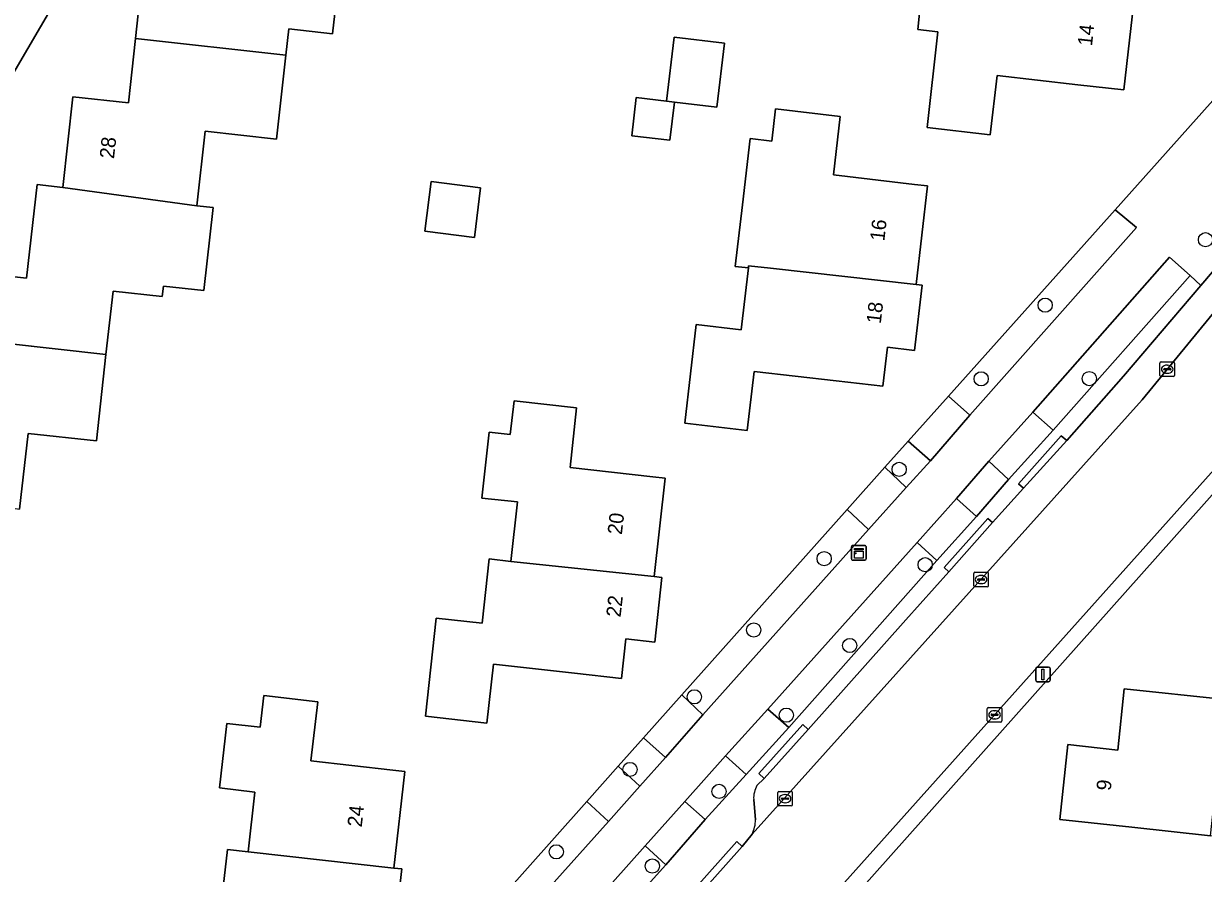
# Model space of a CAD drawing. Extents: x 162396 to 163643, y 386452 to 387406.
# Drawn here: x 162894.1 to 162975.2, y 386647.4 to 386705.8 of the extents above; entities that cross this region are included whole.
import ezdxf

# ---------------------------------------------------------------- set-up
doc = ezdxf.new("R2010")
doc.units = 0
for name, color, linetype in [('IMGEO_Boom', 7, 'Continuous'), ('IMGEO_Erf', 7, 'Continuous'), ('IMGEO_Groenvoorziening', 7, 'Continuous'), ('IMGEO_Kast', 7, 'Continuous'), ('IMGEO_Kolk', 7, 'Continuous'), ('IMGEO_Lichtmast', 7, 'Continuous'), ('IMGEO_Pand', 7, 'Continuous'), ('IMGEO_Pand_nummerreeks', 7, 'Continuous'), ('IMGEO_Parkeervlak_open', 7, 'Continuous'), ('IMGEO_Rijbaan_lokaal_gesloten', 7, 'Continuous'), ('IMGEO_Voetpad_open', 7, 'Continuous')]:
    doc.layers.add(name, color=color, linetype=linetype)

msp = doc.modelspace()

# ---------------------------------------------------------------- linework, layer by layer
at = {"layer": 'IMGEO_Boom'}
for centre in [(162975.387, 386690.945), (162964.357, 386686.446), (162959.957, 386681.376), (162967.397, 386681.392), (162954.316, 386675.145), (162949.158, 386669.006), (162956.105, 386668.588), (162944.313, 386664.099), (162950.919, 386663.033), (162940.228, 386659.5), (162946.556, 386658.242), (162935.802, 386654.506), (162941.928, 386652.993), (162930.731, 386648.837), (162937.337, 386647.859)]:
    msp.add_circle(centre, 0.489, dxfattribs=at)
at = {"layer": 'IMGEO_Erf'}
for points in [[(162932.823, 386652.31), (162934.978, 386654.725), (162936.722, 386656.679), (162939.36, 386659.635), (162950.734, 386672.38), (162953.337, 386675.295), (162954.931, 386677.078), (162957.707, 386680.182), (162969.169, 386692.999), (162984.352, 386710.007), (162921.76, 386750), (162921.361, 386750.255), (162921.212, 386750), (162863.497, 386651.323), (162799.834, 386651.914)], [(162889.986, 386688.788), (162894.3, 386688.308), (162895.015, 386694.741), (162896.789, 386694.543), (162897.484, 386700.786), (162901.299, 386700.37), (162901.78, 386704.782), (162902.268, 386709.253)], [(162970.552, 386708.103), (162969.775, 386701.249), (162966.596, 386701.61), (162961.048, 386702.239), (162960.586, 386698.168), (162956.239, 386698.661), (162956.986, 386705.244), (162955.602, 386705.401), (162956.024, 386709.48)], [(162915.627, 386707.721), (162915.343, 386705.114), (162912.325, 386705.443), (162912.13, 386703.652), (162911.498, 386697.858), (162906.571, 386698.405), (162906.001, 386693.285), (162907.124, 386693.16), (162906.489, 386687.452), (162903.703, 386687.762), (162903.622, 386687.03), (162900.242, 386687.406), (162899.758, 386683.052), (162899.096, 386677.104), (162894.395, 386677.626), (162893.815, 386672.414)], [(162977.672, 386675.435), (162977.601, 386675.367), (162977.533, 386675.295), (162901.825, 386590.308), (162900.492, 386588.81)], [(162883.647, 386597.143), (162884.974, 386598.604), (162885.003, 386598.636), (162889.39, 386603.515), (162890.662, 386604.943), (162895.681, 386610.578), (162896.558, 386611.562), (162900.106, 386615.545), (162900.73, 386616.245), (162900.912, 386616.449), (162901.495, 386617.103), (162903.491, 386619.344), (162904.19, 386620.128), (162916.621, 386634.093), (162920.395, 386638.338), (162932.823, 386652.31)]]:
    msp.add_lwpolyline(points, dxfattribs=at)
for points in [[(162936.233, 386700.719), (162938.32, 386700.477), (162938.85, 386704.888), (162942.305, 386704.472), (162941.774, 386700.054), (162938.857, 386700.411), (162938.553, 386697.793), (162935.929, 386698.098)], [(162944.066, 386697.904), (162945.549, 386697.732), (162945.806, 386699.946), (162950.259, 386699.43), (162949.792, 386695.4), (162955.382, 386694.753), (162956.276, 386694.649), (162955.488, 386687.856), (162955.897, 386687.809), (162955.378, 386683.332), (162953.512, 386683.549), (162953.2, 386680.862), (162949.972, 386681.236), (162944.341, 386681.888), (162943.87, 386677.818), (162939.566, 386678.317), (162940.354, 386685.115), (162943.453, 386684.755), (162943.946, 386689.002), (162943.045, 386689.101), (162943.538, 386693.351)], [(162922.118, 386694.951), (162925.523, 386694.526), (162925.095, 386691.104), (162921.691, 386691.529)], [(162926.114, 386677.714), (162927.566, 386677.552), (162927.824, 386679.862), (162932.133, 386679.381), (162931.676, 386675.281), (162937.372, 386674.646), (162938.216, 386674.552), (162937.46, 386667.773), (162937.997, 386667.713), (162937.501, 386663.263), (162935.519, 386663.484), (162935.216, 386660.772), (162931.987, 386661.132), (162926.406, 386661.754), (162925.954, 386657.698), (162921.726, 386658.169), (162922.478, 386664.911), (162925.632, 386664.559), (162926.126, 386668.987), (162927.601, 386668.822), (162928.056, 386672.904), (162925.609, 386673.177)], [(162970.331, 386650.525), (162965.359, 386651.06), (162965.914, 386656.213), (162969.348, 386655.843), (162969.802, 386660.059), (162976.732, 386659.312), (162981.079, 386658.844), (162981.425, 386662.05), (162981.673, 386662.023), (162981.578, 386661.141), (162988.064, 386660.443), (162988.165, 386661.384), (162988.585, 386661.339), (162988.434, 386659.936), (162991.333, 386659.624), (162990.563, 386652.481), (162987.591, 386652.801), (162987.149, 386648.699), (162986.814, 386648.735), (162987.026, 386650.696), (162983.891, 386651.034), (162983.681, 386649.087), (162975.723, 386649.944)], [(162908.066, 386657.672), (162910.362, 386657.41), (162910.61, 386659.584), (162914.322, 386659.16), (162913.857, 386655.093), (162919.479, 386654.45), (162920.323, 386654.354), (162919.565, 386647.726), (162920.108, 386647.664), (162919.589, 386643.119), (162917.474, 386643.361), (162917.166, 386640.66), (162913.937, 386641.029), (162908.42, 386641.659), (162907.962, 386637.653), (162903.65, 386638.145), (162904.432, 386644.98), (162907.612, 386644.617), (162908.112, 386648.99), (162909.535, 386648.827), (162910.007, 386652.953), (162907.559, 386653.233)]]:
    msp.add_lwpolyline(points, close=True, dxfattribs=at)
at = {"layer": 'IMGEO_Groenvoorziening'}
for points in [[(162959.175, 386678.871), (162970.648, 386691.781), (162969.169, 386692.999), (162957.707, 386680.182)], [(162964.913, 386677.848), (162974.326, 386688.48), (162972.906, 386689.751), (162963.515, 386679.089)], [(162954.803, 386673.905), (162956.475, 386675.744), (162954.931, 386677.078), (162953.337, 386675.295)], [(162959.642, 386671.903), (162961.842, 386674.441), (162960.493, 386675.712), (162958.253, 386673.154)], [(162940.82, 386658.259), (162952.213, 386671.018), (162950.734, 386672.38), (162939.36, 386659.635)], [(162946.729, 386657.396), (162956.901, 386668.876), (162955.562, 386670.116), (162945.28, 386658.656)], [(162936.479, 386653.363), (162938.239, 386655.321), (162936.722, 386656.679), (162934.978, 386654.725)], [(162940.979, 386651.052), (162943.799, 386654.15), (162942.37, 386655.44), (162939.58, 386652.293)], [(162921.874, 386637.026), (162934.318, 386650.935), (162932.823, 386652.31), (162920.395, 386638.338)], [(162927.726, 386636.224), (162938.258, 386647.935), (162936.849, 386649.255), (162926.356, 386637.484)]]:
    msp.add_lwpolyline(points, close=True, dxfattribs=at)
at = {"layer": 'IMGEO_Kast'}
for p, q in [((162951.041, 386668.984), (162951.041, 386669.825)), ((162951.041, 386669.825), (162951.041, 386668.984)), ((162951.116, 386669.909), (162951.957, 386669.909)), ((162951.957, 386669.909), (162951.116, 386669.909)), ((162952.041, 386669.834), (162952.041, 386668.993)), ((162952.041, 386668.993), (162952.041, 386669.834)), ((162951.966, 386668.909), (162951.125, 386668.909)), ((162951.125, 386668.909), (162951.966, 386668.909))]:
    msp.add_line(p, q, dxfattribs=at)
for points in [[(162951.236, 386669.699), (162951.836, 386669.699), (162951.836, 386669.614), (162951.236, 386669.614), (162951.236, 386669.699)], [(162951.236, 386669.524), (162951.836, 386669.524), (162951.836, 386669.035), (162951.236, 386669.035), (162951.236, 386669.524)]]:
    msp.add_lwpolyline(points, dxfattribs=at)
msp.add_circle((162951.32, 386669.373), 0.0377, dxfattribs=at)
for centre, start, end in [((162951.119, 386669.831), 92.4484, 184.28452), ((162951.119, 386669.831), 92.4484, 184.28452), ((162951.963, 386669.831), 2.4484, 94.28452), ((162951.963, 386669.831), 2.4484, 94.28452), ((162951.119, 386668.987), 182.4484, 274.28452), ((162951.119, 386668.987), 182.4484, 274.28452), ((162951.963, 386668.987), 272.4484, 4.28452), ((162951.963, 386668.987), 272.4484, 4.28452)]:
    msp.add_arc(centre, 0.0779, start, end, dxfattribs=at)
at = {"layer": 'IMGEO_Kolk'}
for p, q in [((162972.255, 386681.609), (162972.255, 386682.461)), ((162972.33, 386682.535), (162973.182, 386682.535)), ((162972.514, 386682.029), (162972.514, 386682.041)), ((162972.952, 386681.992), (162972.554, 386681.992)), ((162972.557, 386682.078), (162972.955, 386682.078)), ((162972.743, 386682.315), (162972.768, 386682.315)), ((162972.998, 386682.041), (162972.998, 386682.029)), ((162973.256, 386682.461), (162973.256, 386681.609)), ((162973.182, 386681.535), (162972.33, 386681.535)), ((162972.766, 386681.755), (162972.741, 386681.755)), ((162959.449, 386667.143), (162959.449, 386667.995)), ((162959.524, 386668.069), (162960.376, 386668.069)), ((162959.708, 386667.563), (162959.708, 386667.575)), ((162960.146, 386667.526), (162959.748, 386667.526)), ((162959.751, 386667.612), (162960.149, 386667.612)), ((162959.937, 386667.849), (162959.962, 386667.849)), ((162960.192, 386667.575), (162960.192, 386667.563)), ((162960.45, 386667.995), (162960.45, 386667.143)), ((162960.376, 386667.069), (162959.524, 386667.069)), ((162959.96, 386667.289), (162959.935, 386667.289)), ((162960.381, 386657.839), (162960.381, 386658.691)), ((162960.456, 386658.765), (162961.308, 386658.765)), ((162960.869, 386658.545), (162960.894, 386658.545)), ((162961.382, 386658.691), (162961.382, 386657.839)), ((162961.308, 386657.765), (162960.456, 386657.765)), ((162960.64, 386658.259), (162960.64, 386658.271)), ((162961.078, 386658.222), (162960.68, 386658.222)), ((162960.683, 386658.308), (162961.081, 386658.308)), ((162960.892, 386657.985), (162960.867, 386657.985)), ((162961.124, 386658.271), (162961.124, 386658.259)), ((162945.967, 386652.072), (162945.967, 386652.924)), ((162946.042, 386652.998), (162946.894, 386652.998)), ((162946.455, 386652.778), (162946.48, 386652.778)), ((162946.968, 386652.924), (162946.968, 386652.072)), ((162946.894, 386651.998), (162946.042, 386651.998)), ((162946.226, 386652.492), (162946.226, 386652.504)), ((162946.664, 386652.455), (162946.266, 386652.455)), ((162946.269, 386652.541), (162946.667, 386652.541)), ((162946.478, 386652.218), (162946.453, 386652.218)), ((162946.71, 386652.504), (162946.71, 386652.492))]:
    msp.add_line(p, q, dxfattribs=at)
for points in [[(162972.255, 386681.609), (162972.255, 386682.461)], [(162972.33, 386682.535), (162973.182, 386682.535)], [(162973.256, 386682.461), (162973.256, 386681.609)], [(162973.182, 386681.535), (162972.33, 386681.535)], [(162959.449, 386667.143), (162959.449, 386667.995)], [(162959.524, 386668.069), (162960.376, 386668.069)], [(162960.45, 386667.995), (162960.45, 386667.143)], [(162960.376, 386667.069), (162959.524, 386667.069)], [(162960.381, 386657.839), (162960.381, 386658.691)], [(162960.456, 386658.765), (162961.308, 386658.765)], [(162961.382, 386658.691), (162961.382, 386657.839)], [(162961.308, 386657.765), (162960.456, 386657.765)], [(162945.967, 386652.072), (162945.967, 386652.924)], [(162946.042, 386652.998), (162946.894, 386652.998)], [(162946.968, 386652.924), (162946.968, 386652.072)], [(162946.894, 386651.998), (162946.042, 386651.998)]]:
    msp.add_lwpolyline(points, dxfattribs=at)
for centre, radius, start, end in [((162972.332, 386682.459), 0.0765, 91.55205, 178.44795), ((162972.332, 386682.459), 0.0765, 91.55205, 178.44795), ((162972.554, 386682.038), 0.0403, 85.87752, 175.75265), ((162972.551, 386682.028), 0.0366, 178.93798, 274.71019), ((162972.955, 386682.035), 0.043, 264.86636, 352.45326), ((162972.959, 386682.04), 0.0386, 1.73085, 96.63898), ((162973.18, 386682.459), 0.0765, 1.55205, 88.44795), ((162973.18, 386682.459), 0.0765, 1.55205, 88.44795), ((162972.332, 386681.611), 0.0765, 181.55205, 268.44795), ((162972.332, 386681.611), 0.0765, 181.55205, 268.44795), ((162973.18, 386681.611), 0.0765, 271.55205, 358.44795), ((162973.18, 386681.611), 0.0765, 271.55205, 358.44795), ((162959.526, 386667.993), 0.0765, 91.55205, 178.44795), ((162959.526, 386667.993), 0.0765, 91.55205, 178.44795), ((162959.748, 386667.572), 0.0403, 85.87752, 175.75265), ((162959.745, 386667.562), 0.0366, 178.93798, 274.71019), ((162960.149, 386667.569), 0.043, 264.86636, 352.45326), ((162960.153, 386667.574), 0.0386, 1.73085, 96.63898), ((162960.374, 386667.993), 0.0765, 1.55205, 88.44795), ((162960.374, 386667.993), 0.0765, 1.55205, 88.44795), ((162959.526, 386667.145), 0.0765, 181.55205, 268.44795), ((162959.526, 386667.145), 0.0765, 181.55205, 268.44795), ((162960.374, 386667.145), 0.0765, 271.55205, 358.44795), ((162960.374, 386667.145), 0.0765, 271.55205, 358.44795), ((162960.458, 386658.689), 0.0765, 91.55205, 178.44795), ((162960.458, 386658.689), 0.0765, 91.55205, 178.44795), ((162961.306, 386658.689), 0.0765, 1.55205, 88.44795), ((162961.306, 386658.689), 0.0765, 1.55205, 88.44795), ((162960.458, 386657.841), 0.0765, 181.55205, 268.44795), ((162960.458, 386657.841), 0.0765, 181.55205, 268.44795), ((162960.68, 386658.268), 0.0403, 85.87752, 175.75265), ((162960.677, 386658.258), 0.0366, 178.93798, 274.71019), ((162961.081, 386658.265), 0.043, 264.86636, 352.45326), ((162961.085, 386658.27), 0.0386, 1.73085, 96.63898), ((162961.306, 386657.841), 0.0765, 271.55205, 358.44795), ((162961.306, 386657.841), 0.0765, 271.55205, 358.44795), ((162946.044, 386652.922), 0.0765, 91.55205, 178.44795), ((162946.044, 386652.922), 0.0765, 91.55205, 178.44795), ((162946.892, 386652.922), 0.0765, 1.55205, 88.44795), ((162946.892, 386652.922), 0.0765, 1.55205, 88.44795), ((162946.044, 386652.074), 0.0765, 181.55205, 268.44795), ((162946.044, 386652.074), 0.0765, 181.55205, 268.44795), ((162946.266, 386652.501), 0.0403, 85.87752, 175.75265), ((162946.263, 386652.491), 0.0366, 178.93798, 274.71019), ((162946.667, 386652.498), 0.043, 264.86636, 352.45326), ((162946.671, 386652.503), 0.0386, 1.73085, 96.63898), ((162946.892, 386652.074), 0.0765, 271.55205, 358.44795), ((162946.892, 386652.074), 0.0765, 271.55205, 358.44795)]:
    msp.add_arc(centre, radius, start, end, dxfattribs=at)
for centre, major_axis, ratio, start_param, end_param in [((162972.742, 386682.035), (-0.387, 0.002), 0.722429, 4.712389, 7.853982), ((162972.767, 386682.035), (-0.39, 0.002), 0.717154, 1.570796, 4.712389), ((162959.936, 386667.569), (-0.387, 0.002), 0.722429, 4.712389, 7.853982), ((162959.961, 386667.569), (-0.39, 0.002), 0.717154, 1.570796, 4.712389), ((162960.868, 386658.265), (-0.387, 0.002), 0.722429, 4.712389, 7.853982), ((162960.893, 386658.265), (-0.39, 0.002), 0.717154, 1.570796, 4.712389), ((162946.454, 386652.498), (-0.387, 0.002), 0.722429, 4.712389, 7.853982), ((162946.479, 386652.498), (-0.39, 0.002), 0.717154, 1.570796, 4.712389)]:
    msp.add_ellipse(centre, major_axis=major_axis, ratio=ratio, start_param=start_param, end_param=end_param, dxfattribs=at)
at = {"layer": 'IMGEO_Lichtmast'}
for p, q in [((162963.709, 386660.639), (162963.709, 386661.439)), ((162963.709, 386661.439), (162963.709, 386660.639)), ((162963.809, 386661.539), (162964.599, 386661.539)), ((162964.599, 386661.539), (162963.809, 386661.539)), ((162964.699, 386661.439), (162964.699, 386660.639)), ((162964.699, 386660.639), (162964.699, 386661.439)), ((162964.599, 386660.539), (162963.809, 386660.539)), ((162963.809, 386660.539), (162964.599, 386660.539))]:
    msp.add_line(p, q, dxfattribs=at)
msp.add_lwpolyline([(162964.129, 386661.414), (162964.279, 386661.414), (162964.279, 386660.664), (162964.129, 386660.664), (162964.129, 386661.414)], dxfattribs=at)
for centre, start, end in [((162963.809, 386661.439), 90, 180), ((162963.809, 386661.439), 90, 180), ((162964.599, 386661.439), 0, 90), ((162964.599, 386661.439), 360, 90), ((162963.809, 386660.639), 180, 270), ((162963.809, 386660.639), 180, 270), ((162964.599, 386660.639), 270, 0), ((162964.599, 386660.639), 270, 0)]:
    msp.add_arc(centre, 0.1, start, end, dxfattribs=at)
at = {"layer": 'IMGEO_Pand'}
for points in [[(162912.325, 386705.443), (162915.343, 386705.114), (162915.627, 386707.721), (162916.157, 386707.663), (162917.764, 386707.488), (162918.462, 386713.889), (162908.85, 386715.136), (162907.333, 386715.302), (162906.621, 386708.779), (162902.268, 386709.253), (162901.78, 386704.782), (162912.13, 386703.652)], [(162970.552, 386708.103), (162956.024, 386709.48), (162955.602, 386705.401), (162956.986, 386705.244), (162956.239, 386698.661), (162960.586, 386698.168), (162961.048, 386702.239), (162966.596, 386701.61), (162969.775, 386701.249)], [(162906.571, 386698.405), (162911.498, 386697.858), (162912.13, 386703.652), (162901.78, 386704.782), (162901.299, 386700.37), (162897.484, 386700.786), (162896.789, 386694.543), (162906.001, 386693.285)], [(162938.32, 386700.477), (162938.857, 386700.411), (162941.774, 386700.054), (162942.305, 386704.472), (162938.85, 386704.888)], [(162938.857, 386700.411), (162938.32, 386700.477), (162936.233, 386700.719), (162935.929, 386698.098), (162938.553, 386697.793)], [(162956.276, 386694.649), (162955.382, 386694.753), (162949.792, 386695.4), (162950.259, 386699.43), (162945.806, 386699.946), (162945.549, 386697.732), (162944.066, 386697.904), (162943.538, 386693.351), (162943.045, 386689.101), (162943.946, 386689.002), (162943.964, 386689.161), (162945.467, 386688.986), (162955.488, 386687.856)], [(162922.118, 386694.951), (162921.691, 386691.529), (162925.095, 386691.104), (162925.523, 386694.526)], [(162900.242, 386687.406), (162903.622, 386687.03), (162903.703, 386687.762), (162906.489, 386687.452), (162907.124, 386693.16), (162906.001, 386693.285), (162896.789, 386694.543), (162895.015, 386694.741), (162894.3, 386688.308), (162889.986, 386688.788), (162889.475, 386684.194), (162899.758, 386683.052)], [(162955.897, 386687.809), (162955.488, 386687.856), (162945.467, 386688.986), (162943.964, 386689.161), (162943.946, 386689.002), (162943.453, 386684.755), (162940.354, 386685.115), (162939.566, 386678.317), (162943.87, 386677.818), (162944.341, 386681.888), (162949.972, 386681.236), (162953.2, 386680.862), (162953.512, 386683.549), (162955.378, 386683.332)], [(162889.475, 386684.194), (162888.989, 386679.822), (162885.305, 386680.232), (162884.596, 386673.855), (162893.815, 386672.414), (162894.395, 386677.626), (162899.096, 386677.104), (162899.758, 386683.052)], [(162937.46, 386667.773), (162938.216, 386674.552), (162937.372, 386674.646), (162931.676, 386675.281), (162932.133, 386679.381), (162927.824, 386679.862), (162927.566, 386677.552), (162926.114, 386677.714), (162925.609, 386673.177), (162928.056, 386672.904), (162927.601, 386668.822)], [(162927.601, 386668.822), (162926.126, 386668.987), (162925.632, 386664.559), (162922.478, 386664.911), (162921.726, 386658.169), (162925.954, 386657.698), (162926.406, 386661.754), (162931.987, 386661.132), (162935.216, 386660.772), (162935.519, 386663.484), (162937.501, 386663.263), (162937.997, 386667.713), (162937.46, 386667.773)], [(162976.732, 386659.312), (162969.802, 386660.059), (162969.348, 386655.843), (162965.914, 386656.213), (162965.359, 386651.06), (162970.331, 386650.525), (162975.723, 386649.944)], [(162919.565, 386647.726), (162920.323, 386654.354), (162919.479, 386654.45), (162913.857, 386655.093), (162914.322, 386659.16), (162910.61, 386659.584), (162910.362, 386657.41), (162908.066, 386657.672), (162907.559, 386653.233), (162910.007, 386652.953), (162909.535, 386648.827)], [(162909.535, 386648.827), (162908.112, 386648.99), (162907.612, 386644.617), (162904.432, 386644.98), (162903.65, 386638.145), (162907.962, 386637.653), (162908.42, 386641.659), (162913.937, 386641.029), (162917.166, 386640.66), (162917.474, 386643.361), (162919.589, 386643.119), (162920.108, 386647.664), (162919.565, 386647.726)]]:
    msp.add_lwpolyline(points, close=True, dxfattribs=at)
at = {"layer": 'IMGEO_Parkeervlak_open'}
for points in [[(162971.032, 386679.935), (162978.045, 386688.478), (162987.962, 386701.42), (162988.45, 386702.342)], [(162985.384, 386701.246), (162982.593, 386697.572), (162978.562, 386692.137), (162976.679, 386689.682), (162975.063, 386687.793), (162969.738, 386681.565), (162965.843, 386677.132), (162962.859, 386673.856), (162960.728, 386671.489), (162957.738, 386668.107), (162954.778, 386664.796), (162948.065, 386657.254), (162945.028, 386653.881), (162944.537, 386653.395)], [(162944.202, 386650.062), (162971.032, 386679.935)], [(162944.31, 386652.445), (162944.44, 386651.042)]]:
    msp.add_lwpolyline(points, dxfattribs=at)
for centre, radius, start, end in [((162946.022, 386652.538), 1.714, 150.00755, 183.11506), ((162942.181, 386651.072), 2.259, 333.4514, 359.24776)]:
    msp.add_arc(centre, radius, start, end, dxfattribs=at)
at = {"layer": 'IMGEO_Rijbaan_lokaal_gesloten'}
msp.add_lwpolyline([(162978.045, 386688.478), (162971.032, 386679.935), (162944.202, 386650.062), (162943.525, 386649.209), (162940.515, 386645.841), (162938.533, 386643.605), (162895.635, 386595.678), (162900.853, 386591.049), (162902.131, 386592.503), (162906.986, 386598.023), (162914.083, 386605.956), (162925.28, 386618.471), (162932.269, 386626.284), (162944.452, 386639.902), (162950.566, 386646.736), (162976.167, 386675.353)], dxfattribs=at)
at = {"layer": 'IMGEO_Voetpad_open'}
for points in [[(162799.834, 386651.914), (162863.497, 386651.323), (162921.212, 386750)], [(162984.352, 386710.007), (162969.169, 386692.999), (162970.648, 386691.781), (162959.175, 386678.871), (162956.475, 386675.744), (162954.803, 386673.905), (162952.213, 386671.018), (162940.82, 386658.259), (162938.239, 386655.321), (162936.479, 386653.363), (162934.318, 386650.935), (162921.874, 386637.026), (162918.084, 386632.76), (162906.23, 386619.551), (162905.849, 386619.12), (162903.5, 386616.464), (162903.283, 386616.224), (162902.465, 386615.321), (162902.179, 386615.005), (162898.077, 386610.43), (162892.078, 386603.655)], [(162955.562, 386670.116), (162958.253, 386673.154), (162960.493, 386675.712), (162963.515, 386679.089), (162972.906, 386689.751), (162974.326, 386688.48), (162975.063, 386687.793), (162976.679, 386689.682), (162976.184, 386690.099), (162977.674, 386691.956), (162982.147, 386697.928), (162982.593, 386697.572), (162985.384, 386701.246)], [(162975.063, 386687.793), (162974.326, 386688.48), (162964.913, 386677.848), (162961.842, 386674.441), (162959.642, 386671.903), (162956.901, 386668.876), (162946.729, 386657.396), (162943.799, 386654.15), (162940.979, 386651.052), (162938.258, 386647.935), (162927.726, 386636.224), (162924.112, 386632.196), (162912.7, 386619.427), (162909.219, 386615.591), (162908.079, 386614.262), (162904.487, 386610.255), (162891.924, 386596.089), (162891.68, 386595.813), (162893.92, 386593.66), (162895.267, 386595.087)], [(162944.537, 386653.395), (162945.028, 386653.881), (162944.658, 386654.216), (162947.695, 386657.589), (162948.065, 386657.254), (162954.778, 386664.796), (162957.738, 386668.107), (162957.404, 386668.406), (162960.406, 386671.777), (162960.728, 386671.489), (162962.859, 386673.856), (162962.524, 386674.157), (162965.467, 386677.461), (162965.843, 386677.132), (162969.738, 386681.565), (162975.063, 386687.793)], [(162976.167, 386675.353), (162950.566, 386646.736), (162950.951, 386646.389), (162944.843, 386639.55), (162944.452, 386639.902), (162932.269, 386626.284), (162932.672, 386625.921), (162925.69, 386618.102), (162925.28, 386618.471), (162914.083, 386605.956), (162914.486, 386605.591), (162907.372, 386597.674), (162906.986, 386598.023), (162902.131, 386592.503), (162900.853, 386591.049), (162898.554, 386588.304), (162899.4, 386587.584), (162900.492, 386588.81), (162901.825, 386590.308), (162977.533, 386675.295)], [(162891.422, 386591.014), (162893.92, 386593.66), (162891.68, 386595.813), (162890.288, 386597.064), (162890.487, 386597.288), (162903.068, 386611.466), (162906.639, 386615.552), (162907.839, 386616.801), (162910.62, 386619.958), (162922.733, 386633.457), (162926.356, 386637.484), (162936.849, 386649.255), (162939.58, 386652.293), (162942.37, 386655.44), (162945.28, 386658.656), (162955.562, 386670.116)], [(162944.44, 386651.042), (162944.31, 386652.445)], [(162938.533, 386643.605), (162940.515, 386645.841), (162940.14, 386646.181), (162943.155, 386649.544), (162943.525, 386649.209), (162944.202, 386650.062)]]:
    msp.add_lwpolyline(points, dxfattribs=at)
for points in [[(162954.931, 386677.078), (162956.475, 386675.744), (162959.175, 386678.871), (162957.707, 386680.182)], [(162964.913, 386677.848), (162963.515, 386679.089), (162960.493, 386675.712), (162961.842, 386674.441)], [(162965.843, 386677.132), (162965.467, 386677.461), (162962.524, 386674.157), (162962.859, 386673.856)], [(162952.213, 386671.018), (162954.803, 386673.905), (162953.337, 386675.295), (162950.734, 386672.38)], [(162959.642, 386671.903), (162958.253, 386673.154), (162955.562, 386670.116), (162956.901, 386668.876)], [(162960.728, 386671.489), (162960.406, 386671.777), (162957.404, 386668.406), (162957.738, 386668.107)], [(162939.36, 386659.635), (162936.722, 386656.679), (162938.239, 386655.321), (162940.82, 386658.259)], [(162945.28, 386658.656), (162942.37, 386655.44), (162943.799, 386654.15), (162946.729, 386657.396)], [(162948.065, 386657.254), (162947.695, 386657.589), (162944.658, 386654.216), (162945.028, 386653.881)], [(162932.823, 386652.31), (162934.318, 386650.935), (162936.479, 386653.363), (162934.978, 386654.725)], [(162939.58, 386652.293), (162936.849, 386649.255), (162938.258, 386647.935), (162940.979, 386651.052)], [(162940.515, 386645.841), (162943.525, 386649.209), (162943.155, 386649.544), (162940.14, 386646.181)]]:
    msp.add_lwpolyline(points, close=True, dxfattribs=at)
for centre, radius, start, end in [((162946.022, 386652.538), 1.714, 150.00755, 183.11506), ((162942.181, 386651.072), 2.259, 333.4514, 359.24776)]:
    msp.add_arc(centre, radius, start, end, dxfattribs=at)

# ---------------------------------------------------------------- texts
at = {"layer": 'IMGEO_Pand_nummerreeks'}
for s, rotation, p in [('14', 83.53152, (162967.577, 386704.23)), ('28', 83.64772, (162900.305, 386696.484)), ('16', 83.38255, (162953.294, 386690.813)), ('18', 83.38828, (162953.05, 386685.133)), ('20', 83.63662, (162935.242, 386670.624)), ('22', 83.64002, (162935.152, 386664.943)), ('9', 83.8527, (162968.868, 386653.011)), ('24', 83.47581, (162917.347, 386650.506))]:
    msp.add_text(s, height=1, rotation=rotation, dxfattribs=at).set_placement(p)

doc.saveas('drawing.dxf')
